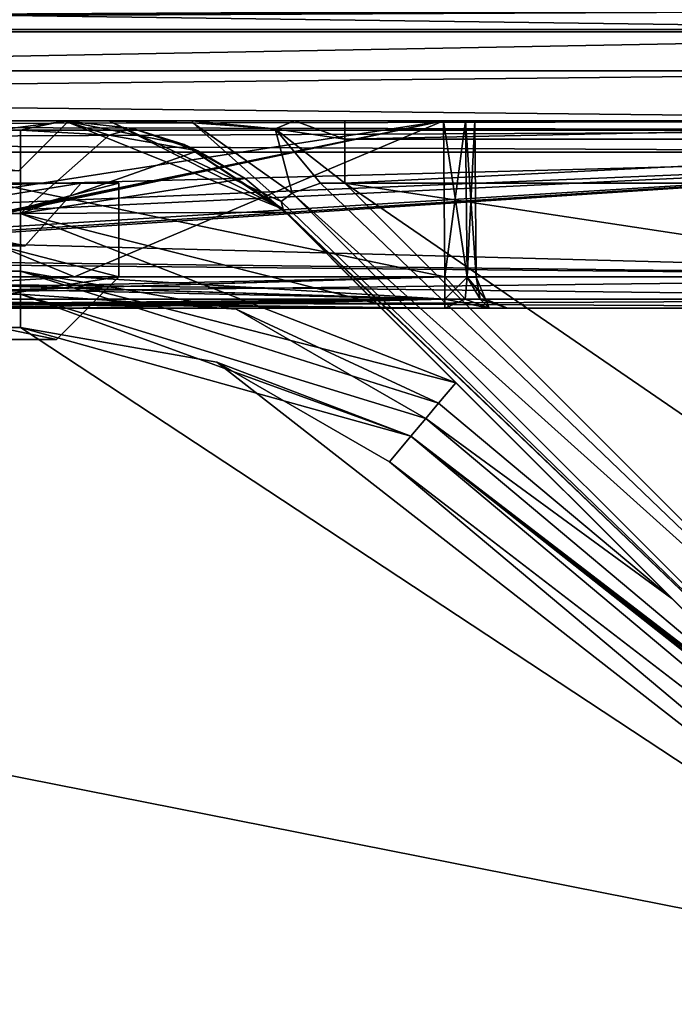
# Model space of a CAD drawing. Header units: metres. Extents: x -205 to 205, y -82 to 82.
# Tile 327 of 426: x 149 to 160, y -57 to -41. Entities that reach past the tile are written whole.
import ezdxf

# ---------------------------------------------------------------- set-up
doc = ezdxf.new("R2010")
doc.units = ezdxf.units.M
doc.layers.add('solid_PRT0003', color=7, linetype='CONTINUOUS')

msp = doc.modelspace()

# ---------------------------------------------------------------- linework, layer by layer
at = {"layer": 'solid_PRT0003'}
for points in [[(0, -75), (0, 75), (200, 75)], [(200, -75), (0, -75), (200, 75)], [(89.953697, -41.035542, 108.5), (173.489243, -37.5, 108.5), (88.489235, -37.5, 108.5)], [(89.953697, -41.035542, 108.5), (172.02478, -41.035538, 108.5), (173.489243, -37.5, 108.5)], [(90.963112, -40.026123, 108.410858), (168.489243, -41.072483, 108.410858), (93.489235, -41.072483, 108.410858)], [(90.963112, -40.026123, 108.410858), (171.015366, -40.026123, 108.410858), (168.489243, -41.072483, 108.410858)], [(150.091385, -40.722591, 75), (111.887085, -40.722591, 75), (93.489235, -41.072483, 108.410858)], [(151.187088, -40.722591, 75), (150.091385, -40.722591, 75), (93.489235, -41.072483, 108.410858)], [(161.731644, -40.722591, 75), (151.187088, -40.722591, 75), (93.489235, -41.072483, 108.410858)], [(165.102692, -40.722591, 75), (161.731644, -40.722591, 75), (93.489235, -41.072483, 108.410858)], [(168.489243, -40.722591, 75), (165.102692, -40.722591, 75), (93.489235, -41.072483, 108.410858)], [(168.489243, -41.072483, 108.410858), (168.489243, -40.722591, 75), (93.489235, -41.072483, 108.410858)], [(89.953697, -41.035542, 108.5), (93.489235, -42.5, 108.5), (172.02478, -41.035538, 108.5)], [(93.489235, -42.5, 108.5), (168.489243, -42.5, 108.5), (172.02478, -41.035538, 108.5)], [(168.489243, -41.700001, 106.5), (168.489243, -42.5, 107), (93.489235, -42.5, 107)], [(168.489243, -41.700001, 104.5), (168.489243, -42.5, 105), (93.489235, -42.5, 105)], [(93.489235, -41.700001, 106.5), (93.489235, -42.5, 106), (168.489243, -42.5, 106)], [(93.489235, -41.700001, 106.5), (168.489243, -42.5, 106), (168.489243, -41.700001, 106.5)], [(168.489243, -41.700001, 102.5), (168.489243, -42.5, 103), (93.489235, -42.5, 103)], [(93.489235, -41.700001, 104.5), (93.489235, -42.5, 104), (168.489243, -42.5, 104)], [(168.489243, -41.700001, 104.5), (93.489235, -41.700001, 104.5), (168.489243, -42.5, 104)], [(168.489243, -41.700001, 100.5), (168.489243, -42.5, 101), (93.489235, -42.5, 101)], [(93.489235, -41.700001, 102.5), (93.489235, -42.5, 102), (168.489243, -42.5, 102)], [(168.489243, -41.700001, 102.5), (93.489235, -41.700001, 102.5), (168.489243, -42.5, 102)], [(168.489243, -41.700001, 98.5), (168.489243, -42.5, 99), (93.489235, -42.5, 99)], [(93.489235, -41.700001, 100.5), (93.489235, -42.5, 100), (168.489243, -42.5, 100)], [(168.489243, -41.700001, 100.5), (93.489235, -41.700001, 100.5), (168.489243, -42.5, 100)], [(168.489243, -41.700001, 96.5), (168.489243, -42.5, 97), (93.489235, -42.5, 97)], [(93.489235, -41.700001, 98.5), (93.489235, -42.5, 98), (168.489243, -42.5, 98)], [(168.489243, -41.700001, 98.5), (93.489235, -41.700001, 98.5), (168.489243, -42.5, 98)], [(168.489243, -41.700001, 94.5), (168.489243, -42.5, 95), (93.489235, -42.5, 95)], [(93.489235, -41.700001, 96.5), (93.489235, -42.5, 96), (168.489243, -42.5, 96)], [(168.489243, -41.700001, 96.5), (93.489235, -41.700001, 96.5), (168.489243, -42.5, 96)], [(168.489243, -41.700001, 92.5), (168.489243, -42.5, 93), (93.489235, -42.5, 93)], [(93.489235, -41.700001, 94.5), (93.489235, -42.5, 94), (168.489243, -42.5, 94)], [(168.489243, -41.700001, 94.5), (93.489235, -41.700001, 94.5), (168.489243, -42.5, 94)], [(168.489243, -41.700001, 90.5), (168.489243, -42.5, 91), (93.489235, -42.5, 91)], [(93.489235, -41.700001, 92.5), (93.489235, -42.5, 92), (168.489243, -42.5, 92)], [(168.489243, -41.700001, 92.5), (93.489235, -41.700001, 92.5), (168.489243, -42.5, 92)], [(168.489243, -41.700001, 88.5), (168.489243, -42.5, 89), (93.489235, -42.5, 89)], [(93.489235, -41.700001, 90.5), (93.489235, -42.5, 90), (168.489243, -42.5, 90)], [(168.489243, -41.700001, 90.5), (93.489235, -41.700001, 90.5), (168.489243, -42.5, 90)], [(168.489243, -41.700001, 86.5), (168.489243, -42.5, 87), (93.489235, -42.5, 87)], [(93.489235, -41.700001, 88.5), (93.489235, -42.5, 88), (168.489243, -42.5, 88)], [(168.489243, -41.700001, 88.5), (93.489235, -41.700001, 88.5), (168.489243, -42.5, 88)], [(168.489243, -41.700001, 84.5), (168.489243, -42.5, 85), (93.489235, -42.5, 85)], [(93.489235, -41.700001, 86.5), (93.489235, -42.5, 86), (168.489243, -42.5, 86)], [(168.489243, -41.700001, 86.5), (93.489235, -41.700001, 86.5), (168.489243, -42.5, 86)], [(168.489243, -41.700001, 82.5), (168.489243, -42.5, 83), (93.489235, -42.5, 83)], [(93.489235, -41.700001, 84.5), (93.489235, -42.5, 84), (168.489243, -42.5, 84)], [(168.489243, -41.700001, 84.5), (93.489235, -41.700001, 84.5), (168.489243, -42.5, 84)], [(168.489243, -41.700001, 80.5), (168.489243, -42.5, 81), (93.489235, -42.5, 81)], [(93.489235, -41.700001, 82.5), (93.489235, -42.5, 82), (168.489243, -42.5, 82)], [(168.489243, -41.700001, 82.5), (93.489235, -41.700001, 82.5), (168.489243, -42.5, 82)], [(168.489243, -41.700001, 78.5), (168.489243, -42.5, 79), (93.489235, -42.5, 79)], [(93.489235, -41.700001, 80.5), (93.489235, -42.5, 80), (168.489243, -42.5, 80)], [(168.489243, -41.700001, 80.5), (93.489235, -41.700001, 80.5), (168.489243, -42.5, 80)], [(168.489243, -41.700001, 76.5), (168.489243, -42.5, 77), (93.489235, -42.5, 77)], [(93.489235, -41.700001, 78.5), (93.489235, -42.5, 78), (168.489243, -42.5, 78)], [(168.489243, -41.700001, 78.5), (93.489235, -41.700001, 78.5), (168.489243, -42.5, 78)], [(93.489235, -41.700001, 76.5), (93.489235, -42.5, 76), (168.489243, -42.5, 76)], [(168.489243, -41.700001, 76.5), (93.489235, -41.700001, 76.5), (168.489243, -42.5, 76)], [(93.489235, -41.700001, 106.5), (168.489243, -41.700001, 106.5), (93.489235, -42.5, 107)], [(168.489243, -41.700001, 104.5), (93.489235, -42.5, 105), (93.489235, -41.700001, 104.5)], [(168.489243, -41.700001, 102.5), (93.489235, -42.5, 103), (93.489235, -41.700001, 102.5)], [(168.489243, -41.700001, 100.5), (93.489235, -42.5, 101), (93.489235, -41.700001, 100.5)], [(168.489243, -41.700001, 98.5), (93.489235, -42.5, 99), (93.489235, -41.700001, 98.5)], [(168.489243, -41.700001, 96.5), (93.489235, -42.5, 97), (93.489235, -41.700001, 96.5)], [(168.489243, -41.700001, 94.5), (93.489235, -42.5, 95), (93.489235, -41.700001, 94.5)], [(168.489243, -41.700001, 92.5), (93.489235, -42.5, 93), (93.489235, -41.700001, 92.5)], [(168.489243, -41.700001, 90.5), (93.489235, -42.5, 91), (93.489235, -41.700001, 90.5)], [(168.489243, -41.700001, 88.5), (93.489235, -42.5, 89), (93.489235, -41.700001, 88.5)], [(168.489243, -41.700001, 86.5), (93.489235, -42.5, 87), (93.489235, -41.700001, 86.5)], [(168.489243, -41.700001, 84.5), (93.489235, -42.5, 85), (93.489235, -41.700001, 84.5)], [(168.489243, -41.700001, 82.5), (93.489235, -42.5, 83), (93.489235, -41.700001, 82.5)], [(168.489243, -41.700001, 80.5), (93.489235, -42.5, 81), (93.489235, -41.700001, 80.5)], [(168.489243, -41.700001, 78.5), (93.489235, -42.5, 79), (93.489235, -41.700001, 78.5)], [(168.489243, -41.700001, 76.5), (93.489235, -42.5, 77), (93.489235, -41.700001, 76.5)], [(93.489235, -42.5, 108.5), (168.489243, -42.5, 107), (168.489243, -42.5, 108.5)], [(93.489235, -42.5, 108.5), (93.489235, -42.5, 107), (168.489243, -42.5, 107)], [(93.489235, -42.5, 106), (168.489243, -42.5, 105), (168.489243, -42.5, 106)], [(93.489235, -42.5, 106), (93.489235, -42.5, 105), (168.489243, -42.5, 105)], [(93.489235, -42.5, 104), (168.489243, -42.5, 103), (168.489243, -42.5, 104)], [(93.489235, -42.5, 104), (93.489235, -42.5, 103), (168.489243, -42.5, 103)], [(93.489235, -42.5, 102), (168.489243, -42.5, 101), (168.489243, -42.5, 102)], [(93.489235, -42.5, 102), (93.489235, -42.5, 101), (168.489243, -42.5, 101)], [(93.489235, -42.5, 100), (168.489243, -42.5, 99), (168.489243, -42.5, 100)], [(93.489235, -42.5, 100), (93.489235, -42.5, 99), (168.489243, -42.5, 99)], [(93.489235, -42.5, 98), (168.489243, -42.5, 97), (168.489243, -42.5, 98)], [(93.489235, -42.5, 98), (93.489235, -42.5, 97), (168.489243, -42.5, 97)], [(93.489235, -42.5, 96), (168.489243, -42.5, 95), (168.489243, -42.5, 96)], [(93.489235, -42.5, 96), (93.489235, -42.5, 95), (168.489243, -42.5, 95)], [(93.489235, -42.5, 94), (168.489243, -42.5, 93), (168.489243, -42.5, 94)], [(93.489235, -42.5, 94), (93.489235, -42.5, 93), (168.489243, -42.5, 93)], [(93.489235, -42.5, 92), (168.489243, -42.5, 91), (168.489243, -42.5, 92)], [(93.489235, -42.5, 92), (93.489235, -42.5, 91), (168.489243, -42.5, 91)], [(93.489235, -42.5, 90), (168.489243, -42.5, 89), (168.489243, -42.5, 90)], [(93.489235, -42.5, 90), (93.489235, -42.5, 89), (168.489243, -42.5, 89)], [(93.489235, -42.5, 88), (168.489243, -42.5, 87), (168.489243, -42.5, 88)], [(93.489235, -42.5, 88), (93.489235, -42.5, 87), (168.489243, -42.5, 87)], [(93.489235, -42.5, 86), (168.489243, -42.5, 85), (168.489243, -42.5, 86)], [(93.489235, -42.5, 86), (93.489235, -42.5, 85), (168.489243, -42.5, 85)], [(93.489235, -42.5, 84), (168.489243, -42.5, 83), (168.489243, -42.5, 84)], [(93.489235, -42.5, 84), (93.489235, -42.5, 83), (168.489243, -42.5, 83)], [(93.489235, -42.5, 82), (168.489243, -42.5, 81), (168.489243, -42.5, 82)], [(93.489235, -42.5, 82), (93.489235, -42.5, 81), (168.489243, -42.5, 81)], [(93.489235, -42.5, 80), (168.489243, -42.5, 79), (168.489243, -42.5, 80)], [(93.489235, -42.5, 80), (93.489235, -42.5, 79), (168.489243, -42.5, 79)], [(93.489235, -42.5, 78), (168.489243, -42.5, 77), (168.489243, -42.5, 78)], [(93.489235, -42.5, 78), (93.489235, -42.5, 77), (168.489243, -42.5, 77)], [(93.489235, -42.5, 76), (168.489243, -42.5, 75.5), (168.489243, -42.5, 76)], [(93.489235, -42.5, 76), (93.489235, -42.5, 75.5), (168.489243, -42.5, 75.5)], [(93.489235, -42.646446, 75.146446), (168.489243, -42.5, 75.5), (93.489235, -42.5, 75.5)], [(168.489243, -42.646446, 75.146446), (168.489243, -42.5, 75.5), (93.489235, -42.646446, 75.146446)], [(130.989243, -42.5, 43.5), (168.489243, -42.5, 45.5), (93.489235, -42.5, 45.5)], [(168.489243, -42.646446, 45.853554), (93.489235, -42.5, 45.5), (168.489243, -42.5, 45.5)], [(93.489235, -42.646446, 45.853554), (93.489235, -42.5, 45.5), (168.489243, -42.646446, 45.853554)], [(112.056351, -42.5, 3.5), (112.783806, -42.647507, 3.5), (149.216187, -42.647507, 3.5)], [(112.056351, -42.5, 3.5), (149.216187, -42.647507, 3.5), (149.922119, -42.5, 3.5)], [(130.989243, -42.5, 5.5), (112.056351, -42.5, 3.5), (149.922119, -42.5, 3.5)], [(130.989243, -42.5, 43.5), (144.424255, -42.5, 37.935024), (168.489243, -42.5, 45.5)], [(144.424255, -42.5, 11.064974), (130.989243, -42.5, 5.5), (149.922119, -42.5, 3.5)], [(139.880951, -45, 48), (155.989212, -42.5, 48), (133.55098, -42.5, 48)], [(139.357712, -42.5, 50.880692), (133.55098, -42.5, 48), (155.989212, -42.5, 48)], [(143.167389, -42.5, 55.420036), (139.357712, -42.5, 50.880692), (155.989212, -42.5, 48)], [(139.880951, -45, 48), (156.011032, -45, 48), (155.989212, -42.5, 48)], [(155.989212, -42.5, 73), (156.011032, -45, 73), (139.880951, -45, 73)], [(144.727493, -42.5, 73), (155.989212, -42.5, 73), (139.880951, -45, 73)], [(143.167389, -42.5, 55.420036), (155.989212, -42.5, 48), (143.982025, -42.5, 55)], [(143.858536, -43.299999, 11.630616), (144.424255, -42.5, 11.064974), (149.989243, -42.5, 24.5)], [(143.858536, -43.299999, 11.630616), (149.989243, -42.5, 24.5), (149.189224, -43.299999, 24.5)], [(143.982025, -42.5, 55), (155.989212, -42.5, 48), (155.989212, -42.5, 55)], [(143.982025, -42.5, 66), (155.989212, -42.5, 66), (144.727493, -42.5, 73)], [(155.989212, -42.5, 64), (144.062317, -44.993767, 64), (143.982025, -44.975231, 64)], [(143.982025, -42.5, 64), (155.989212, -42.5, 64), (143.982025, -44.975231, 64)], [(143.982025, -42.5, 57), (144.144547, -45, 57), (150.077789, -45, 57)], [(155.989212, -42.5, 57), (143.982025, -42.5, 57), (150.077789, -45, 57)], [(143.982025, -42.5, 64), (143.982025, -42.5, 57), (155.989212, -42.5, 57)], [(143.982025, -42.5, 64), (155.989212, -42.5, 57), (155.989212, -42.5, 64)], [(155.989212, -42.5, 55), (156.011032, -45, 55), (143.982025, -45, 55)], [(143.982025, -42.5, 55), (155.989212, -42.5, 55), (143.982025, -45, 55)], [(156.011032, -45, 66), (155.989212, -42.5, 66), (143.982025, -42.5, 66)], [(143.982025, -45, 66), (156.011032, -45, 66), (143.982025, -42.5, 66)], [(155.989212, -42.5, 64), (144.144547, -45, 64), (144.062317, -44.993767, 64)], [(155.989212, -42.5, 64), (150.077789, -45, 64), (144.144547, -45, 64)], [(144.424255, -42.5, 37.935024), (168.489243, -42.5, 14.5), (168.489243, -42.5, 45.5)], [(144.424255, -42.5, 37.935024), (154.40741, -42.5, 14.5), (168.489243, -42.5, 14.5)], [(144.424255, -42.5, 37.935024), (149.989243, -42.5, 24.5), (154.40741, -42.5, 14.5)], [(144.424255, -42.5, 11.064974), (149.922119, -42.5, 3.5), (149.922119, -42.5, 12.5)], [(149.989243, -42.5, 24.5), (144.424255, -42.5, 11.064974), (149.922119, -42.5, 12.5)], [(149.189224, -43.299999, 24.5), (149.989243, -42.5, 24.5), (144.424255, -42.5, 37.935024)], [(155.989212, -42.5, 66), (155.989212, -42.5, 73), (144.727493, -42.5, 73)], [(149.922119, -42.5, 3.5), (149.216187, -42.647507, 3.5), (150.633636, -42.729107, 3.5)], [(151.015915, -42.621105, 3.5), (149.922119, -42.5, 3.5), (150.633636, -42.729107, 3.5)], [(149.989243, -42.5, 24.5), (149.922119, -42.5, 12.5), (150.450058, -42.5, 13.824896)], [(150.640228, -42.502602, 13.83226), (150.450058, -42.5, 13.824896), (149.922119, -42.5, 12.5)], [(151.015915, -42.621105, 3.5), (149.922119, -42.5, 12.5), (149.922119, -42.5, 3.5)], [(153.423126, -43.914635, 12.646684), (150.640228, -42.502602, 13.83226), (149.922119, -42.5, 12.5)], [(151.835602, -42.88063, 12.5), (153.423126, -43.914635, 12.646684), (149.922119, -42.5, 12.5)], [(151.015915, -42.621105, 3.5), (151.835602, -42.88063, 12.5), (149.922119, -42.5, 12.5)], [(149.989243, -42.5, 24.5), (153.603897, -42.5, 14.705911), (154.40741, -42.5, 14.5)], [(149.989243, -42.5, 24.5), (151.963089, -42.5, 14.773722), (153.603897, -42.5, 14.705911)], [(149.989243, -42.5, 24.5), (150.450058, -42.5, 13.824896), (151.963089, -42.5, 14.773722)], [(155.989212, -42.5, 64), (156.011032, -45, 64), (150.077789, -45, 64)], [(155.989212, -42.5, 57), (150.077789, -45, 57), (156.011032, -45, 57)], [(151.973267, -42.53315, 14.375245), (151.963089, -42.5, 14.773722), (150.450058, -42.5, 13.824896)], [(150.640228, -42.502602, 13.83226), (151.973267, -42.53315, 14.375245), (150.450058, -42.5, 13.824896)], [(153.39064, -43.791592, 12.879613), (151.973267, -42.53315, 14.375245), (150.640228, -42.502602, 13.83226)], [(153.423126, -43.914635, 12.646684), (153.39064, -43.791592, 12.879613), (150.640228, -42.502602, 13.83226)], [(153.291306, -42.629337, 14.224727), (153.603897, -42.5, 14.705911), (151.963089, -42.5, 14.773722)], [(151.973267, -42.53315, 14.375245), (153.291306, -42.629337, 14.224727), (151.963089, -42.5, 14.773722)], [(153.567215, -43.656864, 13.20919), (153.291306, -42.629337, 14.224727), (151.973267, -42.53315, 14.375245)], [(153.39064, -43.791592, 12.879613), (153.567215, -43.656864, 13.20919), (151.973267, -42.53315, 14.375245)], [(153.291306, -42.629337, 14.224727), (154.40741, -42.792892, 13.792892), (153.603897, -42.5, 14.705911)], [(154.40741, -42.792892, 13.792892), (154.40741, -42.5, 14.5), (153.603897, -42.5, 14.705911)], [(154.40741, -42.792892, 13.792892), (168.489243, -42.5, 14.5), (154.40741, -42.5, 14.5)], [(168.489243, -42.792892, 13.792893), (168.489243, -42.5, 14.5), (154.40741, -42.792892, 13.792892)], [(156.3647, -45.003086, 48.146515), (155.989212, -42.5, 48), (156.011032, -45, 48)], [(156.342789, -42.5, 48.14645), (155.989212, -42.5, 55), (155.989212, -42.5, 48)], [(156.3647, -45.003086, 48.146515), (156.342789, -42.5, 48.14645), (155.989212, -42.5, 48)], [(156.342789, -42.5, 72.853554), (156.011032, -45, 73), (155.989212, -42.5, 73)], [(156.342789, -42.5, 66.146446), (155.989212, -42.5, 73), (155.989212, -42.5, 66)], [(156.342789, -42.5, 66.146446), (156.342789, -42.5, 72.853554), (155.989212, -42.5, 73)], [(156.342789, -42.5, 63.85355), (156.011032, -45, 64), (155.989212, -42.5, 64)], [(155.989212, -42.5, 57), (156.011032, -45, 57), (156.3647, -45.003086, 57.146515)], [(156.342789, -42.5, 57.14645), (155.989212, -42.5, 57), (156.3647, -45.003086, 57.146515)], [(156.342789, -42.5, 57.14645), (155.989212, -42.5, 64), (155.989212, -42.5, 57)], [(156.342789, -42.5, 54.85355), (156.011032, -45, 55), (155.989212, -42.5, 55)], [(156.342789, -42.5, 48.14645), (156.342789, -42.5, 54.85355), (155.989212, -42.5, 55)], [(156.342789, -42.5, 57.14645), (156.342789, -42.5, 63.85355), (155.989212, -42.5, 64)], [(156.3647, -45.003086, 66.146515), (156.342789, -42.5, 66.146446), (155.989212, -42.5, 66)], [(156.3647, -45.003086, 66.146515), (155.989212, -42.5, 66), (156.011032, -45, 66)], [(156.3647, -45.003086, 72.853485), (156.011032, -45, 73), (156.342789, -42.5, 72.853554)], [(156.342789, -42.5, 63.85355), (156.3647, -45.003086, 63.853485), (156.011032, -45, 64)], [(156.3647, -45.003086, 54.853485), (156.011032, -45, 55), (156.342789, -42.5, 54.85355)], [(156.489243, -42.5, 63.5), (156.3647, -45.003086, 63.853485), (156.342789, -42.5, 63.85355)], [(156.342789, -42.5, 57.14645), (156.3647, -45.003086, 57.146515), (156.511093, -45.004364, 57.5)], [(156.342789, -42.5, 57.14645), (156.511093, -45.004364, 57.5), (156.489243, -42.5, 57.5)], [(156.489243, -42.5, 57.5), (156.489243, -42.5, 63.5), (156.342789, -42.5, 63.85355)], [(156.342789, -42.5, 57.14645), (156.489243, -42.5, 57.5), (156.342789, -42.5, 63.85355)], [(156.489243, -42.5, 66.5), (156.489243, -42.5, 72.5), (156.342789, -42.5, 72.853554)], [(156.3647, -45.003086, 72.853485), (156.342789, -42.5, 72.853554), (156.489243, -42.5, 72.5)], [(156.342789, -42.5, 66.146446), (156.489243, -42.5, 66.5), (156.342789, -42.5, 72.853554)], [(156.511093, -45.004364, 66.5), (156.489243, -42.5, 66.5), (156.342789, -42.5, 66.146446)], [(156.3647, -45.003086, 66.146515), (156.511093, -45.004364, 66.5), (156.342789, -42.5, 66.146446)], [(156.489243, -42.5, 48.5), (156.489243, -42.5, 54.5), (156.342789, -42.5, 54.85355)], [(156.3647, -45.003086, 54.853485), (156.342789, -42.5, 54.85355), (156.489243, -42.5, 54.5)], [(156.342789, -42.5, 48.14645), (156.489243, -42.5, 48.5), (156.342789, -42.5, 54.85355)], [(156.511093, -45.004364, 48.5), (156.489243, -42.5, 48.5), (156.342789, -42.5, 48.14645)], [(156.511093, -45.004364, 48.5), (156.342789, -42.5, 48.14645), (156.3647, -45.003086, 48.146515)], [(156.489243, -42.5, 63.5), (156.511093, -45.004364, 63.5), (156.3647, -45.003086, 63.853485)], [(156.3647, -45.003086, 72.853485), (156.489243, -42.5, 72.5), (156.511093, -45.004364, 72.5)], [(156.3647, -45.003086, 54.853485), (156.489243, -42.5, 54.5), (156.511093, -45.004364, 54.5)], [(156.489243, -42.5, 57.5), (156.511093, -45.004364, 57.5), (156.511093, -45.004364, 63.5)], [(156.489243, -42.5, 57.5), (156.511093, -45.004364, 63.5), (156.489243, -42.5, 63.5)], [(156.511093, -45.004364, 72.5), (156.489243, -42.5, 72.5), (156.489243, -42.5, 66.5)], [(156.511093, -45.004364, 72.5), (156.489243, -42.5, 66.5), (156.511093, -45.004364, 66.5)], [(156.511093, -45.004364, 54.5), (156.489243, -42.5, 54.5), (156.489243, -42.5, 48.5)], [(156.511093, -45.004364, 54.5), (156.489243, -42.5, 48.5), (156.511093, -45.004364, 48.5)], [(93.489235, -42.646446, 45.853554), (168.489243, -43, 46), (93.489235, -43, 46)], [(93.489235, -42.646446, 45.853554), (168.489243, -42.646446, 45.853554), (168.489243, -43, 46)], [(168.489243, -42.646446, 75.146446), (93.489235, -43, 75), (168.489243, -43, 75)], [(168.489243, -42.646446, 75.146446), (93.489235, -42.646446, 75.146446), (93.489235, -43, 75)], [(112.783806, -43.983814, 3.112886), (149.216187, -43.983814, 3.112886), (149.216187, -42.647507, 3.5)], [(112.783806, -43.983814, 3.112886), (149.216187, -42.647507, 3.5), (112.783806, -42.647507, 3.5)], [(150.633636, -42.729107, 3.5), (149.216187, -42.647507, 3.5), (149.216187, -43.983814, 3.112886)], [(150.633636, -42.729107, 3.5), (149.216187, -43.983814, 3.112886), (152.056671, -42.978527, 3.5)], [(151.015915, -42.621105, 3.5), (150.633636, -42.729107, 3.5), (152.056671, -42.978527, 3.5)], [(151.015915, -42.621105, 3.5), (152.056671, -42.978527, 3.5), (151.835602, -42.88063, 12.5)], [(153.291306, -42.629337, 14.224727), (154.40741, -43.5, 13.5), (154.40741, -42.792892, 13.792892)], [(154.01947, -43.498569, 13.461928), (154.40741, -43.5, 13.5), (153.291306, -42.629337, 14.224727)], [(153.567215, -43.656864, 13.20919), (154.01947, -43.498569, 13.461928), (153.291306, -42.629337, 14.224727)], [(151.835602, -42.88063, 12.5), (152.056671, -42.978527, 3.5), (152.813644, -43.420895, 3.489634)], [(151.835602, -42.88063, 12.5), (152.813644, -43.420895, 3.489634), (153.457657, -43.964466, 3.443189)], [(151.835602, -42.88063, 12.5), (153.457657, -43.964466, 3.443189), (153.457657, -43.964466, 12.5)], [(151.835602, -42.88063, 12.5), (153.457657, -43.964466, 12.5), (153.423126, -43.914635, 12.646684)], [(168.489243, -42.792892, 13.792893), (154.40741, -43.5, 13.5), (168.489243, -43.5, 13.5)], [(168.489243, -42.792892, 13.792893), (154.40741, -42.792892, 13.792892), (154.40741, -43.5, 13.5)], [(93.489235, -45, 46), (168.489243, -43, 46), (130.989243, -44.558178, 46)], [(93.489235, -43, 46), (168.489243, -43, 46), (93.489235, -45, 46)], [(168.489243, -45, 75), (93.489235, -43, 75), (130.989227, -44.558178, 75)], [(168.489243, -43, 75), (93.489235, -43, 75), (168.489243, -45, 75)], [(168.489243, -43, 46), (133.665665, -44.668198, 46), (130.989243, -44.558178, 46)], [(168.489243, -43, 46), (136.926392, -44.940296, 46), (133.665665, -44.668198, 46)], [(168.489243, -43, 46), (137.599625, -44.985603, 46), (136.926392, -44.940296, 46)], [(168.489243, -43, 46), (138.204666, -45, 46), (137.599625, -44.985603, 46)], [(168.489243, -43, 46), (168.489243, -45, 46), (138.204666, -45, 46)], [(149.216187, -43.983814, 3.112886), (152.813644, -43.420895, 3.489634), (152.056671, -42.978527, 3.5)], [(144.565765, -43.5, 10.923637), (143.929337, -44.5, 11.559986), (149.28923, -44.5, 24.500002)], [(150.18924, -43.5, 24.499996), (149.28923, -44.5, 24.500002), (143.929352, -44.5, 37.439999)], [(144.56575, -43.5, 38.076378), (150.18924, -43.5, 24.499996), (143.929352, -44.5, 37.439999)], [(144.990036, -43.5, 38.500626), (150.18924, -43.5, 24.499996), (144.56575, -43.5, 38.076378)], [(150.18924, -43.5, 24.499996), (144.565765, -43.5, 10.923637), (149.28923, -44.5, 24.500002)], [(144.990021, -43.5, 10.499358), (144.565765, -43.5, 10.923637), (150.18924, -43.5, 24.499996)], [(144.989944, -45, 38.500713), (150.78923, -45, 24.5), (144.990036, -43.5, 38.500626)], [(144.989944, -45, 10.499286), (144.990021, -43.5, 10.499358), (150.78923, -43.5, 24.500006)], [(150.78923, -45, 24.5), (144.989944, -45, 10.499286), (150.78923, -43.5, 24.500006)], [(144.990021, -43.5, 10.499358), (150.18924, -43.5, 24.499996), (150.78923, -43.5, 24.500006)], [(150.78923, -43.5, 24.500006), (150.18924, -43.5, 24.499996), (144.990036, -43.5, 38.500626)], [(150.78923, -45, 24.5), (150.78923, -43.5, 24.500006), (144.990036, -43.5, 38.500626)], [(149.216187, -43.983814, 3.112886), (153.457657, -43.964466, 3.443189), (152.813644, -43.420895, 3.489634)], [(153.567215, -43.656864, 13.20919), (163.442932, -52.535534, 13.5), (154.01947, -43.498569, 13.461928)], [(154.01947, -43.498569, 13.461928), (163.442932, -52.535534, 13.5), (154.40741, -43.5, 13.5)], [(164.703217, -45.059738, 13.5), (168.489243, -43.5, 13.5), (154.40741, -43.5, 13.5)], [(162.428467, -49, 13.5), (154.40741, -43.5, 13.5), (163.442932, -52.535534, 13.5)], [(164.703217, -45.059738, 13.5), (154.40741, -43.5, 13.5), (162.428467, -49, 13.5)], [(162.942932, -53.035534, 13.207107), (153.567215, -43.656864, 13.20919), (153.39064, -43.791592, 12.879613)], [(162.942932, -53.035534, 13.207107), (163.442932, -52.535534, 13.5), (153.567215, -43.656864, 13.20919)], [(162.942932, -53.035534, 13.207107), (153.39064, -43.791592, 12.879613), (153.423126, -43.914635, 12.646684)], [(112.783806, -44.906277, 2.071429), (149.216187, -44.906277, 2.071429), (149.216187, -43.983814, 3.112886)], [(112.783806, -43.983814, 3.112886), (112.783806, -44.906277, 2.071429), (149.216187, -43.983814, 3.112886)], [(149.216187, -43.983814, 3.112886), (154.916107, -45.422913, 3.189018), (153.457657, -43.964466, 3.443189)], [(149.216187, -43.983814, 3.112886), (149.216187, -44.906277, 2.071429), (156.186417, -46.693222, 2.993398)], [(149.216187, -43.983814, 3.112886), (156.186417, -46.693222, 2.993398), (154.916107, -45.422913, 3.189018)], [(162.942932, -53.035534, 13.207107), (153.423126, -43.914635, 12.646684), (153.457657, -43.964466, 12.5)], [(153.457657, -43.964466, 12.5), (156.186417, -46.693222, 2.993398), (159.642014, -50.148819, 2.583395)], [(153.457657, -43.964466, 12.5), (154.916107, -45.422913, 3.189018), (156.186417, -46.693222, 2.993398)], [(153.457657, -43.964466, 12.5), (159.642014, -50.148819, 2.583395), (162.271317, -52.77813, 2.071429)], [(153.457657, -43.964466, 12.5), (162.271317, -52.77813, 2.071429), (162.496353, -53.003162, 2.017271)], [(153.457657, -43.964466, 12.5), (162.496353, -53.003162, 2.017271), (162.735825, -53.242641, 1.96722)], [(162.735825, -53.242641, 12.5), (153.457657, -43.964466, 12.5), (162.735825, -53.242641, 1.96722)], [(153.457657, -43.964466, 12.5), (153.457657, -43.964466, 3.443189), (154.916107, -45.422913, 3.189018)], [(162.942932, -53.035534, 13.207107), (153.457657, -43.964466, 12.5), (162.735825, -53.242641, 12.5)], [(130.989227, -44.558178, 75), (133.665634, -44.668194, 75), (168.489243, -45, 75)], [(148.689224, -44.5, 24.5), (149.28923, -44.5, 24.500002), (143.929337, -44.5, 11.559986)], [(148.689224, -44.5, 24.5), (143.929352, -44.5, 37.439999), (149.28923, -44.5, 24.500002)], [(133.665634, -44.668194, 75), (138.204666, -45, 75), (168.489243, -45, 75)], [(112.783806, -45.275261, 1.654846), (149.216187, -45.275261, 1.654846), (149.216187, -44.906277, 2.071429)], [(112.783806, -45.275261, 1.654846), (149.216187, -44.906277, 2.071429), (112.783806, -44.906277, 2.071429)], [(149.216187, -44.906277, 2.071429), (155.909637, -47.023071, 2.57763), (156.186417, -46.693222, 2.993398)], [(152.668457, -45.515003, 2.071429), (155.909637, -47.023071, 2.57763), (149.216187, -44.906277, 2.071429)], [(152.668457, -45.515003, 2.071429), (149.216187, -44.906277, 2.071429), (149.216187, -45.275261, 1.654846)], [(168.489243, -45.353554, 46.146446), (138.204666, -45, 46), (168.489243, -45, 46)], [(168.489243, -45.353554, 46.146446), (138.204666, -45.353527, 46.14642), (138.204666, -45, 46)], [(138.204666, -45.353504, 74.853607), (168.489243, -45, 75), (138.204666, -45, 75)], [(168.489243, -45.353554, 74.853554), (168.489243, -45, 75), (138.204666, -45.353504, 74.853607)], [(139.880951, -45.353542, 47.853565), (156.011032, -45, 48), (139.880951, -45, 48)], [(156.011032, -45.35355, 47.853554), (156.011032, -45, 48), (139.880951, -45.353542, 47.853565)], [(156.011032, -45.35355, 73.146446), (139.880951, -45, 73), (156.011032, -45, 73)], [(139.880951, -45.353565, 73.146461), (139.880951, -45, 73), (156.011032, -45.35355, 73.146446)], [(156.011032, -45.35355, 55.146442), (143.982025, -45, 55), (156.011032, -45, 55)], [(143.982025, -45.353565, 55.146458), (143.982025, -45, 55), (156.011032, -45.35355, 55.146442)], [(143.982025, -45.353554, 65.853554), (156.011032, -45, 66), (143.982025, -45, 66)], [(143.982025, -45.353554, 65.853554), (156.011032, -45.35355, 65.853554), (156.011032, -45, 66)], [(156.011032, -45.35355, 64.146446), (144.144562, -45.353554, 64.146446), (144.144547, -45, 64)], [(150.077789, -45, 64), (156.011032, -45.35355, 64.146446), (144.144547, -45, 64)], [(150.077789, -45, 57), (144.144547, -45, 57), (144.144562, -45.353554, 56.853554)], [(144.144562, -45.353554, 56.853554), (156.011032, -45.35355, 56.853554), (156.011032, -45, 57)], [(150.077789, -45, 57), (144.144562, -45.353554, 56.853554), (156.011032, -45, 57)], [(144.989944, -45, 38.500713), (144.282791, -46, 37.793648), (149.78923, -46, 24.5)], [(150.78923, -45, 24.5), (149.78923, -46, 24.5), (144.282791, -46, 11.206351)], [(150.78923, -45, 24.5), (144.282791, -46, 11.206351), (144.989944, -45, 10.499286)], [(144.989944, -45, 38.500713), (149.78923, -46, 24.5), (150.78923, -45, 24.5)], [(150.077789, -45, 64), (156.011032, -45, 64), (156.011032, -45.35355, 64.146446)], [(156.335052, -45.355091, 47.938828), (156.011032, -45, 48), (156.011032, -45.35355, 47.853554)], [(156.3647, -45.003086, 48.146515), (156.011032, -45, 48), (156.335052, -45.355091, 47.938828)], [(156.3647, -45.003086, 72.853485), (156.011032, -45.35355, 73.146446), (156.011032, -45, 73)], [(156.3647, -45.003086, 63.853485), (156.011032, -45.35355, 64.146446), (156.011032, -45, 64)], [(156.011032, -45, 57), (156.011032, -45.35355, 56.853554), (156.335052, -45.355091, 56.938828)], [(156.3647, -45.003086, 57.146515), (156.011032, -45, 57), (156.335052, -45.355091, 56.938828)], [(156.3647, -45.003086, 54.853485), (156.011032, -45.35355, 55.146442), (156.011032, -45, 55)], [(156.335052, -45.355091, 65.938828), (156.011032, -45, 66), (156.011032, -45.35355, 65.853554)], [(156.3647, -45.003086, 66.146515), (156.011032, -45, 66), (156.335052, -45.355091, 65.938828)], [(156.3647, -45.003086, 63.853485), (156.335052, -45.355091, 64.061172), (156.011032, -45.35355, 64.146446)], [(156.3647, -45.003086, 54.853485), (156.335052, -45.355091, 55.061172), (156.011032, -45.35355, 55.146442)], [(156.3647, -45.003086, 72.853485), (156.335052, -45.355091, 73.061172), (156.011032, -45.35355, 73.146446)], [(156.3647, -45.003086, 63.853485), (156.573227, -45.356216, 63.824562), (156.335052, -45.355091, 64.061172)], [(156.3647, -45.003086, 57.146515), (156.335052, -45.355091, 56.938828), (156.573227, -45.356216, 57.175434)], [(156.3647, -45.003086, 48.146515), (156.335052, -45.355091, 47.938828), (156.573227, -45.356216, 48.175434)], [(156.3647, -45.003086, 54.853485), (156.573227, -45.356216, 54.824562), (156.335052, -45.355091, 55.061172)], [(156.3647, -45.003086, 66.146515), (156.335052, -45.355091, 65.938828), (156.573227, -45.356216, 66.175438)], [(156.3647, -45.003086, 72.853485), (156.573227, -45.356216, 72.824562), (156.335052, -45.355091, 73.061172)], [(156.3647, -45.003086, 63.853485), (156.511093, -45.004364, 63.5), (156.573227, -45.356216, 63.824562)], [(156.3647, -45.003086, 57.146515), (156.660614, -45.356625, 57.5), (156.511093, -45.004364, 57.5)], [(156.3647, -45.003086, 57.146515), (156.573227, -45.356216, 57.175434), (156.660614, -45.356625, 57.5)], [(156.3647, -45.003086, 48.146515), (156.573227, -45.356216, 48.175434), (156.660614, -45.356625, 48.5)], [(156.511093, -45.004364, 48.5), (156.3647, -45.003086, 48.146515), (156.660614, -45.356625, 48.5)], [(156.3647, -45.003086, 54.853485), (156.511093, -45.004364, 54.5), (156.573227, -45.356216, 54.824562)], [(156.3647, -45.003086, 66.146515), (156.660614, -45.356625, 66.5), (156.511093, -45.004364, 66.5)], [(156.3647, -45.003086, 72.853485), (156.511093, -45.004364, 72.5), (156.573227, -45.356216, 72.824562)], [(156.3647, -45.003086, 66.146515), (156.573227, -45.356216, 66.175438), (156.660614, -45.356625, 66.5)], [(156.511093, -45.004364, 63.5), (156.660614, -45.356625, 63.5), (156.573227, -45.356216, 63.824562)], [(156.660614, -45.356625, 57.5), (156.660614, -45.356625, 63.5), (156.511093, -45.004364, 63.5)], [(156.511093, -45.004364, 57.5), (156.660614, -45.356625, 57.5), (156.511093, -45.004364, 63.5)], [(156.511093, -45.004364, 54.5), (156.511093, -45.004364, 48.5), (156.660614, -45.356625, 48.5)], [(156.660614, -45.356625, 54.5), (156.511093, -45.004364, 54.5), (156.660614, -45.356625, 48.5)], [(156.573227, -45.356216, 54.824562), (156.511093, -45.004364, 54.5), (156.660614, -45.356625, 54.5)], [(156.660614, -45.356625, 66.5), (156.511093, -45.004364, 72.5), (156.511093, -45.004364, 66.5)], [(156.660614, -45.356625, 72.5), (156.511093, -45.004364, 72.5), (156.660614, -45.356625, 66.5)], [(156.573227, -45.356216, 72.824562), (156.511093, -45.004364, 72.5), (156.660614, -45.356625, 72.5)], [(149.216187, -45.275261, 1.654846), (112.783806, -45.809784, 1.5), (149.216187, -45.809784, 1.5)], [(112.783806, -45.275261, 1.654846), (112.783806, -45.809784, 1.5), (149.216187, -45.275261, 1.654846)], [(168.489243, -45.353554, 74.853554), (138.204666, -45.353504, 74.853607), (138.204666, -45.5, 74.5)], [(138.204666, -45.353527, 46.14642), (168.489243, -45.5, 46.5), (138.204666, -45.5, 46.5)], [(168.489243, -45.353554, 46.146446), (168.489243, -45.5, 46.5), (138.204666, -45.353527, 46.14642)], [(168.489243, -45.353554, 74.853554), (138.204666, -45.5, 74.5), (168.489243, -45.5, 74.5)], [(156.011032, -45.35355, 47.853554), (139.880951, -45.353542, 47.853565), (139.880951, -45.5, 47.5)], [(139.880951, -45.353565, 73.146461), (156.011032, -45.35355, 73.146446), (156.011017, -45.5, 73.5)], [(156.011032, -45.35355, 47.853554), (139.880951, -45.5, 47.5), (147.945984, -45.5, 47.5)], [(139.880951, -45.353565, 73.146461), (156.011017, -45.5, 73.5), (147.945984, -45.5, 73.5)], [(156.011032, -45.35355, 65.853554), (143.982025, -45.5, 65.5), (149.996521, -45.5, 65.5)], [(143.982025, -45.353554, 65.853554), (143.982025, -45.5, 65.5), (156.011032, -45.35355, 65.853554)], [(143.982025, -45.353565, 55.146458), (156.011032, -45.35355, 55.146442), (156.011017, -45.5, 55.5)], [(143.982025, -45.353565, 55.146458), (156.011017, -45.5, 55.5), (149.996521, -45.5, 55.5)], [(143.982025, -45.353565, 55.146458), (149.996521, -45.5, 55.5), (143.982025, -45.5, 55.5)], [(156.011032, -45.35355, 56.853554), (144.144562, -45.5, 56.5), (150.077789, -45.5, 56.5)], [(144.144562, -45.353554, 56.853554), (144.144562, -45.5, 56.5), (156.011032, -45.35355, 56.853554)], [(156.011032, -45.35355, 64.146446), (156.011017, -45.5, 64.5), (144.144562, -45.353554, 64.146446)], [(144.144562, -45.353554, 64.146446), (150.077789, -45.5, 64.5), (144.144562, -45.5, 64.5)], [(144.144562, -45.353554, 64.146446), (156.011017, -45.5, 64.5), (150.077789, -45.5, 64.5)], [(156.011032, -45.35355, 47.853554), (147.945984, -45.5, 47.5), (156.011017, -45.5, 47.5)], [(149.216187, -45.275261, 1.654846), (149.216187, -45.809784, 1.5), (155.467133, -47.550419, 1.654846)], [(149.216187, -45.275261, 1.654846), (155.467133, -47.550419, 1.654846), (155.704315, -47.267757, 2.071429)], [(152.668457, -45.515003, 2.071429), (149.216187, -45.275261, 1.654846), (155.704315, -47.267757, 2.071429)], [(156.011032, -45.35355, 65.853554), (149.996521, -45.5, 65.5), (156.011017, -45.5, 65.5)], [(156.011032, -45.35355, 56.853554), (150.077789, -45.5, 56.5), (156.011017, -45.5, 56.5)], [(156.011032, -45.35355, 65.853554), (156.011017, -45.5, 65.5), (156.71814, -45.5, 65.79287)], [(156.011032, -45.35355, 73.146446), (156.335052, -45.355091, 73.061172), (156.011017, -45.5, 73.5)], [(156.011032, -45.35355, 47.853554), (156.011017, -45.5, 47.5), (156.71814, -45.5, 47.792873)], [(156.011032, -45.35355, 55.146442), (156.335052, -45.355091, 55.061172), (156.011017, -45.5, 55.5)], [(156.011032, -45.35355, 56.853554), (156.011017, -45.5, 56.5), (156.71814, -45.5, 56.792873)], [(156.335052, -45.355091, 64.061172), (156.011017, -45.5, 64.5), (156.011032, -45.35355, 64.146446)], [(156.335052, -45.355091, 73.061172), (156.71814, -45.5, 73.20713), (156.011017, -45.5, 73.5)], [(156.335052, -45.355091, 55.061172), (156.71814, -45.5, 55.207127), (156.011017, -45.5, 55.5)], [(156.335052, -45.355091, 64.061172), (156.71814, -45.5, 64.20713), (156.011017, -45.5, 64.5)], [(156.335052, -45.355091, 65.938828), (156.011032, -45.35355, 65.853554), (156.71814, -45.5, 65.79287)], [(156.335052, -45.355091, 47.938828), (156.011032, -45.35355, 47.853554), (156.71814, -45.5, 47.792873)], [(156.335052, -45.355091, 56.938828), (156.011032, -45.35355, 56.853554), (156.71814, -45.5, 56.792873)], [(156.573227, -45.356216, 66.175438), (156.335052, -45.355091, 65.938828), (156.71814, -45.5, 65.79287)], [(156.335052, -45.355091, 73.061172), (156.573227, -45.356216, 72.824562), (156.71814, -45.5, 73.20713)], [(156.573227, -45.356216, 48.175434), (156.335052, -45.355091, 47.938828), (156.71814, -45.5, 47.792873)], [(156.335052, -45.355091, 55.061172), (156.573227, -45.356216, 54.824562), (156.71814, -45.5, 55.207127)], [(156.573227, -45.356216, 57.175434), (156.335052, -45.355091, 56.938828), (156.71814, -45.5, 56.792873)], [(156.335052, -45.355091, 64.061172), (156.573227, -45.356216, 63.824562), (156.71814, -45.5, 64.20713)], [(156.573227, -45.356216, 66.175438), (156.71814, -45.5, 65.79287), (157.011078, -45.5, 66.499977)], [(156.573227, -45.356216, 66.175438), (157.011078, -45.5, 66.499977), (156.660614, -45.356625, 66.5)], [(156.573227, -45.356216, 72.824562), (156.660614, -45.356625, 72.5), (156.71814, -45.5, 73.20713)], [(156.573227, -45.356216, 48.175434), (156.71814, -45.5, 47.792873), (157.011078, -45.5, 48.499981)], [(156.660614, -45.356625, 48.5), (156.573227, -45.356216, 48.175434), (157.011078, -45.5, 48.499981)], [(156.573227, -45.356216, 54.824562), (156.660614, -45.356625, 54.5), (156.71814, -45.5, 55.207127)], [(156.573227, -45.356216, 57.175434), (156.71814, -45.5, 56.792873), (157.011078, -45.5, 57.499981)], [(156.573227, -45.356216, 57.175434), (157.011078, -45.5, 57.499981), (156.660614, -45.356625, 57.5)], [(156.573227, -45.356216, 63.824562), (156.660614, -45.356625, 63.5), (156.71814, -45.5, 64.20713)], [(156.660614, -45.356625, 72.5), (157.011078, -45.5, 66.499977), (157.011078, -45.5, 69.5)], [(156.660614, -45.356625, 72.5), (156.660614, -45.356625, 66.5), (157.011078, -45.5, 66.499977)], [(156.660614, -45.356625, 72.5), (157.011078, -45.5, 69.5), (157.011078, -45.5, 72.500015)], [(156.660614, -45.356625, 72.5), (157.011078, -45.5, 72.500015), (156.71814, -45.5, 73.20713)], [(156.660614, -45.356625, 54.5), (157.011078, -45.5, 48.499981), (157.011078, -45.5, 51.499996)], [(156.660614, -45.356625, 54.5), (156.660614, -45.356625, 48.5), (157.011078, -45.5, 48.499981)], [(156.660614, -45.356625, 54.5), (157.011078, -45.5, 51.499996), (157.011078, -45.5, 54.500011)], [(156.660614, -45.356625, 54.5), (157.011078, -45.5, 54.500011), (156.71814, -45.5, 55.207127)], [(156.660614, -45.356625, 63.5), (157.011078, -45.5, 57.499981), (157.011078, -45.5, 60.499996)], [(156.660614, -45.356625, 57.5), (157.011078, -45.5, 57.499981), (156.660614, -45.356625, 63.5)], [(156.660614, -45.356625, 63.5), (157.011078, -45.5, 60.499996), (157.011078, -45.5, 63.500011)], [(156.660614, -45.356625, 63.5), (157.011078, -45.5, 63.500011), (156.71814, -45.5, 64.20713)], [(138.204666, -45.5, 74.5), (167.228348, -45.5, 73.5), (168.489243, -45.5, 73.5)], [(168.489243, -45.5, 74.5), (138.204666, -45.5, 74.5), (168.489243, -45.5, 73.5)], [(138.204666, -45.5, 74.5), (165.967453, -45.5, 73.5), (167.228348, -45.5, 73.5)], [(165.26033, -45.5, 73.20713), (165.967453, -45.5, 73.5), (138.204666, -45.5, 74.5)], [(138.204666, -45.5, 74.5), (147.945984, -45.5, 73.5), (156.011017, -45.5, 73.5)], [(165.26033, -45.5, 73.20713), (138.204666, -45.5, 74.5), (156.011017, -45.5, 73.5)], [(139.058319, -45.5, 46.97401), (138.204666, -45.5, 46.5), (168.489243, -45.5, 46.5)], [(139.880951, -45.5, 47.5), (139.058319, -45.5, 46.97401), (168.489243, -45.5, 46.5)], [(147.945984, -45.5, 47.5), (139.880951, -45.5, 47.5), (168.489243, -45.5, 46.5)], [(149.996521, -45.5, 65.5), (143.982025, -45.5, 65.5), (144.144562, -45.5, 64.5)], [(143.986237, -45.5, 56.012169), (143.982025, -45.5, 55.5), (149.996521, -45.5, 55.5)], [(144.144562, -45.5, 56.5), (143.986237, -45.5, 56.012169), (149.996521, -45.5, 55.5)], [(150.077789, -45.5, 64.5), (149.996521, -45.5, 65.5), (144.144562, -45.5, 64.5)], [(150.077789, -45.5, 56.5), (144.144562, -45.5, 56.5), (149.996521, -45.5, 55.5)], [(156.011017, -45.5, 47.5), (147.945984, -45.5, 47.5), (168.489243, -45.5, 46.5)], [(156.011017, -45.5, 64.5), (156.011017, -45.5, 65.5), (149.996521, -45.5, 65.5)], [(150.077789, -45.5, 64.5), (156.011017, -45.5, 64.5), (149.996521, -45.5, 65.5)], [(150.077789, -45.5, 56.5), (149.996521, -45.5, 55.5), (156.011017, -45.5, 55.5)], [(156.011017, -45.5, 56.5), (150.077789, -45.5, 56.5), (156.011017, -45.5, 55.5)], [(152.668457, -45.515003, 2.071429), (155.704315, -47.267757, 2.071429), (155.909637, -47.023071, 2.57763)], [(156.71814, -45.5, 64.20713), (156.71814, -45.5, 65.79287), (156.011017, -45.5, 65.5)], [(156.011017, -45.5, 64.5), (156.71814, -45.5, 64.20713), (156.011017, -45.5, 65.5)], [(164.967392, -45.5, 72.500015), (156.011017, -45.5, 73.5), (156.71814, -45.5, 73.20713)], [(164.967392, -45.5, 72.500015), (165.26033, -45.5, 73.20713), (156.011017, -45.5, 73.5)], [(156.71814, -45.5, 47.792873), (156.011017, -45.5, 47.5), (168.489243, -45.5, 46.5)], [(156.011017, -45.5, 56.5), (156.011017, -45.5, 55.5), (156.71814, -45.5, 55.207127)], [(156.71814, -45.5, 56.792873), (156.011017, -45.5, 56.5), (156.71814, -45.5, 55.207127)], [(157.011078, -45.5, 63.500011), (157.011078, -45.5, 66.499977), (156.71814, -45.5, 65.79287)], [(156.71814, -45.5, 64.20713), (157.011078, -45.5, 63.500011), (156.71814, -45.5, 65.79287)], [(164.967392, -45.5, 54.500019), (156.71814, -45.5, 73.20713), (157.011078, -45.5, 72.500015)], [(164.967392, -45.5, 69.5), (164.967392, -45.5, 72.500015), (156.71814, -45.5, 73.20713)], [(164.967392, -45.5, 66.499985), (164.967392, -45.5, 69.5), (156.71814, -45.5, 73.20713)], [(164.967392, -45.5, 63.500019), (164.967392, -45.5, 66.499985), (156.71814, -45.5, 73.20713)], [(164.967392, -45.5, 60.500004), (164.967392, -45.5, 63.500019), (156.71814, -45.5, 73.20713)], [(164.967392, -45.5, 57.499989), (164.967392, -45.5, 60.500004), (156.71814, -45.5, 73.20713)], [(164.967392, -45.5, 54.500019), (164.967392, -45.5, 57.499989), (156.71814, -45.5, 73.20713)], [(157.011078, -45.5, 48.499981), (156.71814, -45.5, 47.792873), (168.489243, -45.5, 46.5)], [(156.71814, -45.5, 56.792873), (156.71814, -45.5, 55.207127), (157.011078, -45.5, 54.500011)], [(157.011078, -45.5, 57.499981), (156.71814, -45.5, 56.792873), (157.011078, -45.5, 54.500011)], [(164.967392, -45.5, 48.499989), (157.011078, -45.5, 69.5), (157.011078, -45.5, 66.499977)], [(165.26033, -45.5, 47.792873), (164.967392, -45.5, 48.499989), (157.011078, -45.5, 66.499977)], [(157.011078, -45.5, 63.500011), (165.26033, -45.5, 47.792873), (157.011078, -45.5, 66.499977)], [(164.967392, -45.5, 48.499989), (157.011078, -45.5, 72.500015), (157.011078, -45.5, 69.5)], [(164.967392, -45.5, 51.500004), (164.967392, -45.5, 54.500019), (157.011078, -45.5, 72.500015)], [(164.967392, -45.5, 48.499989), (164.967392, -45.5, 51.500004), (157.011078, -45.5, 72.500015)], [(157.011078, -45.5, 48.499981), (165.967453, -45.5, 47.5), (165.26033, -45.5, 47.792873)], [(157.011078, -45.5, 51.499996), (157.011078, -45.5, 48.499981), (165.26033, -45.5, 47.792873)], [(157.011078, -45.5, 54.500011), (157.011078, -45.5, 51.499996), (165.26033, -45.5, 47.792873)], [(157.011078, -45.5, 57.499981), (157.011078, -45.5, 54.500011), (165.26033, -45.5, 47.792873)], [(157.011078, -45.5, 60.499996), (157.011078, -45.5, 57.499981), (165.26033, -45.5, 47.792873)], [(157.011078, -45.5, 63.500011), (157.011078, -45.5, 60.499996), (165.26033, -45.5, 47.792873)], [(157.011078, -45.5, 48.499981), (168.489243, -45.5, 46.5), (165.967453, -45.5, 47.5)], [(112.783806, -45.809784, 1.5), (109.640572, -46.364033, 1.5), (200, -75, 1.5)], [(164.837662, -56.110996, 1.5), (112.783806, -45.809784, 1.5), (200, -75, 1.5)], [(164.837662, -56.110996, 1.5), (149.216187, -45.809784, 1.5), (112.783806, -45.809784, 1.5)], [(164.837662, -56.110996, 1.5), (152.359421, -46.364033, 1.5), (149.216187, -45.809784, 1.5)], [(155.467133, -47.550419, 1.654846), (149.216187, -45.809784, 1.5), (152.359421, -46.364033, 1.5)], [(145.989243, -46, 24.5), (149.78923, -46, 24.5), (144.282791, -46, 37.793648)], [(145.989243, -46, 24.5), (144.282791, -46, 11.206351), (149.78923, -46, 24.5)], [(109.640572, -46.364033, 1.5), (106.87645, -47.959885, 1.5), (200, -75, 1.5)], [(164.837662, -56.110996, 1.5), (155.12355, -47.959885, 1.5), (152.359421, -46.364033, 1.5)], [(155.467133, -47.550419, 1.654846), (152.359421, -46.364033, 1.5), (155.12355, -47.959885, 1.5)], [(155.909637, -47.023071, 2.57763), (159.642014, -50.148819, 2.583395), (156.186417, -46.693222, 2.993398)], [(155.909637, -47.023071, 2.57763), (155.704315, -47.267757, 2.071429), (159.642014, -50.148819, 2.583395)], [(155.467133, -47.550419, 1.654846), (162.271317, -52.77813, 2.071429), (155.704315, -47.267757, 2.071429)], [(155.704315, -47.267757, 2.071429), (162.271317, -52.77813, 2.071429), (159.642014, -50.148819, 2.583395)], [(155.467133, -47.550419, 1.654846), (155.12355, -47.959885, 1.5), (165.181244, -55.70153, 1.654846)], [(155.467133, -47.550419, 1.654846), (165.181244, -55.70153, 1.654846), (163.384415, -53.804459, 1.946402)], [(162.496353, -53.003162, 2.017271), (162.271317, -52.77813, 2.071429), (155.467133, -47.550419, 1.654846)], [(155.467133, -47.550419, 1.654846), (163.384415, -53.804459, 1.946402), (162.735825, -53.242641, 1.96722)], [(162.496353, -53.003162, 2.017271), (155.467133, -47.550419, 1.654846), (162.735825, -53.242641, 1.96722)], [(106.87645, -47.959885, 1.5), (97.162331, -56.110996, 1.5), (200, -75, 1.5)], [(165.181244, -55.70153, 1.654846), (155.12355, -47.959885, 1.5), (164.837662, -56.110996, 1.5)], [(97.162331, -56.110996, 1.5), (82.463348, -59.144897, 1.5), (200, -75, 1.5)]]:
    msp.add_3dface(points, dxfattribs=at)

doc.saveas('drawing.dxf')
